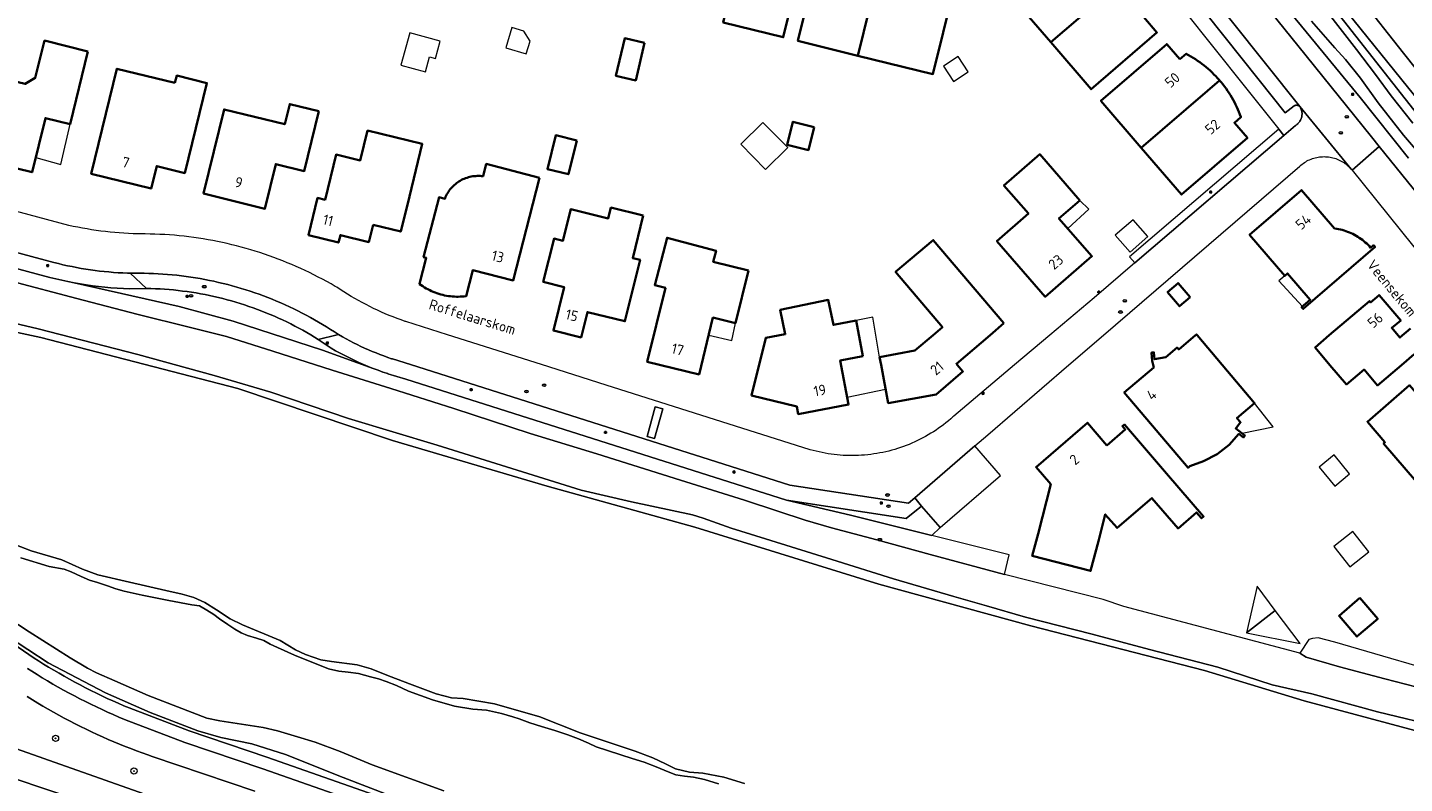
# Model space of a CAD drawing. Header units: metres. Extents: x 152610 to 160096, y 456114 to 462495.
# Tile 863 of 938: x 158041 to 158220, y 461591 to 461689. Entities that reach past the tile are written whole.
import ezdxf
from ezdxf.enums import TextEntityAlignment as Align

# ---------------------------------------------------------------- set-up
doc = ezdxf.new("R2010")
doc.units = ezdxf.units.M
doc.header["$LTSCALE"] = 0.5
doc.layers.get('0').update_dxf_attribs({"linetype": 'CONTINUOUS'})
for name, color, linetype, lineweight in [('B-PV-GK-BESCHOEIING-G', 251, 'GK-BESCHOEIING-SO', 18), ('B-PV-GR-BEPLANTING_CULTUUR_BOSPLANTSOEN-GV', 251, 'CONTINUOUS', 18), ('B-PV-GR-BOOM-S', 251, 'CONTINUOUS', 25), ('B-PV-IE-MEUBILAIR-S', 251, 'CONTINUOUS', 25), ('B-PV-OG-BEBOUWING-GV', 6, 'CONTINUOUS', 35), ('B-PV-OG-BEBOUWING-T18', 1, 'CONTINUOUS', 18), ('B-PV-OG-BEBOUWING_OVERBOUWING-GV', 251, 'CONTINUOUS', 18), ('B-PV-OG-BEBOUWING_SCHUUR-GV', 251, 'CONTINUOUS', 18), ('B-PV-OG-TERREIN_BEGROEID-GV', 251, 'CONTINUOUS', 18), ('B-PV-OG-TERREIN_OEVER-GV', 251, 'CONTINUOUS', 18), ('B-PV-OG-TOPOGRAFIE-T18', 1, 'CONTINUOUS', 18), ('B-PV-OG-WATER_SLOOT-GV', 251, 'CONTINUOUS', 18), ('B-PV-VH-GESLOTENVERHARDING_ASFALT-GV', 251, 'CONTINUOUS', 18), ('B-PV-VH-ONVERHARD_ZAND-GV', 251, 'CONTINUOUS', 18), ('B-PV-VH-OPENVERHARDING_BETONSTRAATSTEEN-GV', 251, 'CONTINUOUS', 18), ('B-PV-VH-OPENVERHARDING_TEGEL-GV', 251, 'CONTINUOUS', 18)]:
    doc.layers.add(name, color=color, linetype=linetype, lineweight=lineweight)
doc.styles.add('NLCS-ISO', font='NLCS-ISO.ttf')
doc.styles.add('NLCS-ISO-M750-T18', font='NLCS-ISO.ttf', dxfattribs={"height": 1.35})
doc.linetypes.add('GK-BESCHOEIING-SO', pattern='A,18,-3,[1,NLCS.SHX,S=0.6,R=0,X=0,Y=0],-3', length=24)

# ---------------------------------------------------------------- blocks, each defined once
blk = doc.blocks.new('SIE-MEUBILAIR_PAAL_LICHTMAST-SO')
for points in [[(-0.62, 0), (-1, 0)], [(-0.71, 0.71), (-0.44, 0.44)], [(0, 1), (0, 0.62)], [(0.44, 0.44), (0.71, 0.71)], [(1, 0), (0.62, 0)], [(-0.71, -0.71), (-0.44, -0.44)], [(0, -0.62), (0, -1)], [(0.44, -0.44), (0.71, -0.71)]]:
    blk.add_lwpolyline(points)
blk.add_circle((0, 0), 0.5)
blk = doc.blocks.new('SIE-MEUBILAIR_PUT_RIOOLPUT-SO')
blk.add_ellipse((0, 0), major_axis=(1.25, 0), ratio=0.54)
at = {"style": 'NLCS-ISO'}
blk.add_text('ri', height=0.75, dxfattribs=at).set_placement((-0.04, 0.07), align=Align.MIDDLE_CENTER)
blk = doc.blocks.new('SGR-BOOM_GBKN-SO')
at = {"linetype": 'ByBlock', "lineweight": 18}
h = blk.add_hatch(color=0, dxfattribs=at)
h.dxf.hatch_style = 1
edge = h.paths.add_edge_path()
edge.add_arc((0, 0), 0.25, 0, 360)
at = {"color": 0, "linetype": 'ByBlock', "lineweight": 18}
for radius in [2, 0.25]:
    blk.add_circle((0, 0), radius, dxfattribs=at)
at = {"color": 0, "linetype": 'ByBlock', "lineweight": 18, "style": 'NLCS-ISO'}
blk.add_attdef('SOORT', (2.5, 0), '', height=1.5, dxfattribs=at)

msp = doc.modelspace()

# ---------------------------------------------------------------- linework, layer by layer
at = {"layer": 'B-PV-GK-BESCHOEIING-G', "flags": 128}
msp.add_lwpolyline([(158206.126, 461608.168), (158183.329, 461614.246), (158180.655, 461615.126), (158167.87, 461618.368), (158168.448, 461620.931)], dxfattribs=at)
at = {"layer": 'B-PV-GR-BEPLANTING_CULTUUR_BOSPLANTSOEN-GV', "flags": 128}
for points in [[(158075.374, 461868.195), (158093.631, 461845.89), (158097.469, 461840.186), (158112.377, 461821.55), (158122.172, 461809.068), (158131.543, 461797.524), (158144.616, 461780.794), (158156.849, 461765.455), (158167.438, 461752.269), (158180.452, 461735.658), (158193.015, 461719.38), (158208.277, 461700.268), (158219.576, 461685.894), (158229.324, 461673.661)], [(158221.7, 461597.987), (158206.716, 461602.006), (158193.791, 461605.92), (158171.249, 461611.718), (158151.554, 461617.123), (158127.734, 461624.51), (158108.574, 461629.812), (158088.507, 461635.716), (158068.496, 461642.469), (158042.923, 461649.089), (158024.768, 461652.982)], [(158037.671, 461622.984), (158041.692, 461621.429), (158045.66, 461620.278), (158048.34, 461619.077), (158050.338, 461618.323), (158054.456, 461617.38), (158059.131, 461616.298), (158061.261, 461615.823), (158062.755, 461615.415), (158064.214, 461614.74), (158065.695, 461613.804), (158067.467, 461612.653), (158069.074, 461611.871), (158073.966, 461609.845), (158075.933, 461608.628), (158077.243, 461608.013), (158079.248, 461607.319), (158080.613, 461607.125), (158083.96, 461606.682), (158085.757, 461606.148), (158088.005, 461605.269), (158091.082, 461604.103), (158094.178, 461602.901), (158096.183, 461602.42), (158097.667, 461602.315), (158101.761, 461601.621), (158107.61, 461599.942), (158112.858, 461597.856), (158119.975, 461595.485), (158122.264, 461594.623), (158123.924, 461593.859), (158125.211, 461593.22), (158127.02, 461592.752), (158128.765, 461592.622), (158131.482, 461592.11), (158134.134, 461591.307)]]:
    msp.add_lwpolyline(points, dxfattribs=at)
at = {"layer": 'B-PV-OG-BEBOUWING-GV', "flags": 128}
for points in [[(158139.373, 461700.923), (158134.394, 461702.157), (158131.391, 461689.889), (158139.179, 461687.976), (158141.835, 461698.79), (158139.02, 461699.481)], [(158178.872, 461698.779), (158176.544, 461701.485), (158167.991, 461694.14), (158173.86, 461687.317), (158182.42, 461694.655), (158184.079, 461696.077), (158183.915, 461696.265), (158183.69, 461696.513), (158183.46, 461696.755), (158183.224, 461696.992), (158182.982, 461697.222), (158182.735, 461697.447), (158182.482, 461697.666), (158182.225, 461697.879), (158181.962, 461698.086), (158181.694, 461698.286), (158181.422, 461698.48), (158181.145, 461698.668), (158180.864, 461698.848), (158180.578, 461699.022), (158180.289, 461699.189), (158179.995, 461699.349), (158179.698, 461699.502)], [(158151.871, 461697.862), (158146.919, 461699.087), (158146.562, 461697.629), (158143.727, 461698.322), (158141.076, 461687.498), (158148.858, 461685.585)], [(158156.841, 461696.632), (158151.871, 461697.862), (158148.858, 461685.585), (158158.569, 461683.197), (158161.234, 461694.018), (158156.491, 461695.18)], [(158184.134, 461696.012), (158184.079, 461696.077), (158182.42, 461694.655), (158173.86, 461687.317), (158179.089, 461681.238), (158187.621, 461688.58), (158185.925, 461690.551), (158186.759, 461691.269), (158186.726, 461691.371), (158186.618, 461691.687), (158186.502, 461692.001), (158186.378, 461692.312), (158186.248, 461692.619), (158186.11, 461692.924), (158185.964, 461693.225), (158185.812, 461693.522), (158185.653, 461693.816), (158185.486, 461694.106), (158185.313, 461694.392), (158185.133, 461694.673), (158184.946, 461694.951), (158184.752, 461695.223), (158184.552, 461695.491), (158184.346, 461695.754)], [(158121.212, 461687.239), (158118.628, 461687.849), (158117.479, 461682.982), (158120.063, 461682.372)], [(158049.046, 461686.116), (158043.418, 461687.529), (158042.212, 461682.698), (158040.923, 461681.932), (158037.618, 461682.735), (158037.493, 461682.252), (158036.619, 461682.46), (158035.25, 461676.84), (158036.114, 461676.63), (158035.023, 461672.155), (158036.949, 461671.676), (158038.324, 461670.935), (158039.873, 461670.952), (158041.816, 461670.487), (158043.532, 461677.501), (158046.744, 461676.714)], [(158190.582, 461685.132), (158188.891, 461687.076), (158180.352, 461679.748), (158185.591, 461673.662), (158194.152, 461681.028), (158195.732, 461682.388), (158195.717, 461682.405), (158195.487, 461682.664), (158195.252, 461682.918), (158195.01, 461683.166), (158194.763, 461683.408), (158194.51, 461683.645), (158194.253, 461683.876), (158193.989, 461684.1), (158193.721, 461684.319), (158193.448, 461684.531), (158193.169, 461684.737), (158192.886, 461684.937), (158192.599, 461685.129), (158192.307, 461685.316), (158192.011, 461685.495), (158191.711, 461685.668), (158191.407, 461685.833)], [(158060.327, 461682.051), (158052.803, 461683.901), (158049.467, 461670.288), (158057.242, 461668.372), (158057.96, 461671.28), (158061.605, 461670.381), (158064.472, 461682.038), (158060.568, 461683.009)], [(158195.94, 461682.141), (158195.732, 461682.388), (158194.152, 461681.028), (158185.591, 461673.662), (158190.817, 461667.592), (158199.353, 461674.936), (158197.661, 461676.905), (158198.509, 461677.616), (158198.497, 461677.651), (158198.376, 461677.976), (158198.248, 461678.297), (158198.112, 461678.616), (158197.97, 461678.931), (158197.82, 461679.243), (158197.663, 461679.551), (158197.498, 461679.856), (158197.327, 461680.157), (158197.149, 461680.454), (158196.964, 461680.746), (158196.772, 461681.034), (158196.574, 461681.318), (158196.369, 461681.597), (158196.158, 461681.872)], [(158078.992, 461678.404), (158075.207, 461679.309), (158074.567, 461676.697), (158066.706, 461678.623), (158064.032, 461667.714), (158071.987, 461665.765), (158073.4, 461671.535), (158077.09, 461670.634)], [(158086.007, 461663.689), (158089.59, 461662.802), (158090.714, 461667.34), (158092.378, 461674.15), (158085.289, 461675.885), (158084.338, 461672.005), (158081.224, 461672.77), (158079.792, 461666.93), (158078.823, 461667.167), (158077.647, 461662.314), (158081.526, 461661.365), (158081.769, 461662.335), (158085.456, 461661.434)], [(158143.176, 461676.338), (158140.421, 461677.016), (158139.686, 461674.035), (158142.441, 461673.357)], [(158112.415, 461674.588), (158109.698, 461675.266), (158108.608, 461670.901), (158111.325, 461670.223)], [(158177.625, 461666.841), (158172.427, 461672.804), (158167.79, 461668.779), (158170.965, 461665.142), (158166.866, 461661.562), (158173.129, 461654.352), (158179.179, 461659.599), (158174.921, 461664.486)], [(158107.594, 461669.768), (158100.686, 461671.565), (158100.269, 461669.959), (158100.079, 461669.983), (158099.887, 461669.998), (158099.696, 461670.006), (158099.504, 461670.005), (158099.312, 461669.997), (158099.121, 461669.981), (158098.931, 461669.956), (158098.742, 461669.924), (158098.554, 461669.884), (158098.368, 461669.836), (158098.185, 461669.781), (158098.004, 461669.718), (158097.825, 461669.647), (158097.65, 461669.569), (158097.478, 461669.484), (158097.31, 461669.391), (158097.146, 461669.292), (158096.986, 461669.186), (158096.831, 461669.073), (158096.68, 461668.954), (158096.535, 461668.829), (158096.395, 461668.698), (158096.26, 461668.561), (158096.132, 461668.419), (158096.009, 461668.271), (158095.893, 461668.119), (158095.783, 461667.961), (158095.68, 461667.799), (158095.584, 461667.634), (158095.494, 461667.464), (158095.412, 461667.291), (158095.337, 461667.114), (158095.311, 461667.047), (158094.574, 461667.24), (158092.561, 461659.486), (158092.891, 461659.394), (158092.034, 461656.014), (158092.044, 461656.006), (158092.251, 461655.855), (158092.463, 461655.711), (158092.678, 461655.574), (158092.898, 461655.443), (158093.122, 461655.319), (158093.35, 461655.203), (158093.581, 461655.093), (158093.816, 461654.991), (158094.054, 461654.896), (158094.294, 461654.809), (158094.537, 461654.729), (158094.783, 461654.657), (158095.03, 461654.592), (158095.28, 461654.535), (158095.531, 461654.486), (158095.784, 461654.446), (158096.037, 461654.413), (158096.292, 461654.387), (158096.547, 461654.37), (158096.803, 461654.361), (158097.059, 461654.36), (158097.315, 461654.367), (158097.57, 461654.381), (158097.825, 461654.404), (158098.079, 461654.435), (158098.95, 461657.819), (158104.175, 461656.474)], [(158210.618, 461663.211), (158206.358, 461668.175), (158199.617, 461662.385), (158204.194, 461657.062), (158204.556, 461657.367), (158207.486, 461653.96), (158206.373, 461653.004), (158206.586, 461652.771), (158215.889, 461660.801), (158215.692, 461661.035), (158215.318, 461660.705), (158215.154, 461660.887), (158214.984, 461661.063), (158214.808, 461661.234), (158214.627, 461661.399), (158214.44, 461661.558), (158214.249, 461661.71), (158214.052, 461661.857), (158213.851, 461661.997), (158213.646, 461662.13), (158213.436, 461662.257), (158213.222, 461662.376), (158213.004, 461662.489), (158212.783, 461662.594), (158212.559, 461662.692), (158212.331, 461662.783), (158212.101, 461662.866), (158211.868, 461662.942), (158211.632, 461663.01), (158211.395, 461663.07), (158211.156, 461663.122), (158210.915, 461663.167), (158210.672, 461663.204)], [(158121.035, 461664.86), (158116.834, 461665.909), (158116.483, 461664.502), (158111.652, 461665.709), (158110.626, 461661.605), (158109.463, 461661.895), (158108.06, 461656.272), (158110.765, 461655.597), (158109.386, 461649.968), (158112.971, 461649.082), (158113.785, 461652.376), (158118.643, 461651.173), (158120.609, 461659.124), (158119.662, 461659.361)], [(158134.653, 461657.749), (158130.094, 461658.88), (158130.474, 461660.317), (158124.13, 461661.996), (158122.51, 461655.873), (158123.908, 461655.503), (158121.549, 461645.921), (158128.261, 461644.285), (158130.065, 461651.667), (158132.98, 461650.953)], [(158167.782, 461650.929), (158158.623, 461661.697), (158153.747, 461657.573), (158159.814, 461650.405), (158158.62, 461649.394), (158156.248, 461647.385), (158151.675, 461646.539), (158151.86, 461645.54), (158152.778, 461640.574), (158158.982, 461641.711), (158162.468, 461644.681), (158161.74, 461645.535), (158161.625, 461645.67), (158165.98, 461649.39)], [(158191.92, 461654.297), (158190.368, 461656.128), (158188.995, 461654.964), (158190.547, 461653.133)], [(158149.513, 461646.672), (158148.645, 461651.261), (158145.674, 461650.699), (158145.012, 461653.944), (158138.783, 461652.672), (158139.432, 461649.496), (158136.899, 461649.022), (158135.065, 461641.559), (158140.947, 461640.13), (158141.123, 461639.159), (158147.649, 461640.386), (158146.565, 461646.114)], [(158192.815, 461649.376), (158192.729, 461649.477), (158192.61, 461649.376), (158190.444, 461647.531), (158190.235, 461647.773), (158188.751, 461646.532), (158187.307, 461646.251), (158187.235, 461647.138), (158186.933, 461647.127), (158187.005, 461646.058), (158187.121, 461645.522), (158187.193, 461645.186), (158183.389, 461641.952), (158191.66, 461632.201), (158191.869, 461632.395), (158193.644, 461633.064), (158195.413, 461633.959), (158196.96, 461635.17), (158198.238, 461636.591), (158198.838, 461636.143), (158199.03, 461636.389), (158197.842, 461637.299), (158198.449, 461638.09), (158197.993, 461638.632), (158200.281, 461640.57), (158196.087, 461645.517)], [(158233.279, 461638.035), (158228.71, 461643.318), (158225.127, 461640.226), (158223.892, 461641.672), (158222.475, 461640.458), (158220.371, 461642.89), (158214.889, 461638.162), (158217.17, 461635.5), (158216.985, 461635.343), (158222.595, 461628.809), (158224.766, 461630.682), (158227.254, 461632.829), (158227.698, 461632.315), (158230.307, 461634.568), (158229.862, 461635.082)], [(158181.103, 461635.107), (158178.623, 461638.025), (158171.943, 461632.289), (158173.859, 461630.068), (158172.202, 461623.65), (158171.463, 461620.788), (158179.02, 461618.848), (158180.023, 461622.708), (158180.92, 461626.161), (158182.448, 461624.404), (158186.968, 461628.284), (158190.354, 461624.347), (158192.76, 461626.416), (158193.411, 461625.659), (158193.653, 461625.868), (158188.863, 461631.443), (158183.392, 461637.798), (158183.145, 461637.595), (158183.514, 461637.165)], [(158213.917, 461615.331), (158211.225, 461613.016), (158213.539, 461610.325), (158216.231, 461612.64)]]:
    msp.add_lwpolyline(points, close=True, dxfattribs=at)
msp.add_lwpolyline([(158220.5, 461650.241), (158219.114, 461649.06), (158218.051, 461650.307), (158219.213, 461651.298), (158216.418, 461654.579), (158215.293, 461653.621), (158215.149, 461653.79), (158209.962, 461649.366), (158208.109, 461647.785), (158210.048, 461645.509), (158212.192, 461642.991), (158214.473, 461644.926), (158216.227, 461642.876), (158219.318, 461645.503), (158220.958, 461646.896)], dxfattribs=at)
at = {"layer": 'B-PV-OG-BEBOUWING_OVERBOUWING-GV', "flags": 128}
for points in [[(158094.716, 461687.467), (158090.76, 461688.556), (158089.601, 461684.347), (158092.79, 461683.47), (158093.329, 461685.428), (158094.096, 461685.216)], [(158046.744, 461676.714), (158043.532, 461677.501), (158042.281, 461672.389), (158045.541, 461671.467)], [(158139.762, 461673.668), (158136.541, 461676.949), (158133.675, 461674.136), (158136.896, 461670.855)], [(158178.802, 461665.708), (158177.625, 461666.841), (158174.921, 461664.486), (158176.063, 461663.175)], [(158186.435, 461662.153), (158184.528, 461664.34), (158182.222, 461662.33), (158184.129, 461660.143)], [(158207.486, 461653.96), (158204.556, 461657.367), (158204.194, 461657.062), (158203.424, 461656.413), (158206.471, 461653.089)], [(158132.98, 461650.953), (158130.065, 461651.667), (158129.51, 461649.397), (158132.528, 461648.693)], [(158151.675, 461646.539), (158150.806, 461651.719), (158148.645, 461651.261), (158149.513, 461646.672), (158146.565, 461646.114), (158147.468, 461641.345), (158152.447, 461642.365), (158151.86, 461645.54)], [(158202.685, 461637.491), (158200.281, 461640.57), (158197.993, 461638.632), (158198.449, 461638.09), (158197.842, 461637.299), (158198.663, 461636.67)], [(158215.087, 461621.324), (158213.015, 461623.944), (158210.566, 461622.008), (158212.638, 461619.387)], [(158199.232, 461610.826), (158202.961, 461613.727), (158200.63, 461616.855)]]:
    msp.add_lwpolyline(points, close=True, dxfattribs=at)
at = {"layer": 'B-PV-OG-BEBOUWING_SCHUUR-GV', "flags": 128}
for points in [[(158105.55, 461688.77), (158104.014, 461689.226), (158103.236, 461686.608), (158105.868, 461685.826), (158106.36, 461687.482)], [(158163.139, 461683.478), (158161.869, 461685.462), (158159.962, 461684.241), (158161.232, 461682.257)], [(158212.593, 461631.411), (158210.585, 461633.861), (158208.653, 461632.278), (158210.661, 461629.828)], [(158199.232, 461610.826), (158206.173, 461609.416), (158202.961, 461613.727)]]:
    msp.add_lwpolyline(points, close=True, dxfattribs=at)
at = {"layer": 'B-PV-OG-TERREIN_BEGROEID-GV', "flags": 128}
for points in [[(158223.55, 461677.288), (158195.898, 461711.507), (158178.068, 461734.499), (158146.901, 461774.107), (158122.926, 461803.944), (158105.973, 461825.417), (158092.084, 461842.767), (158075.562, 461861.467), (158060.199, 461878.821)], [(158182.491, 461715.878), (158206.945, 461685.548), (158215.429, 461675.061), (158216.438, 461673.814), (158236.246, 461649.349)], [(158220.238, 461672.302), (158213.955, 461680.153), (158207.581, 461687.918), (158201.076, 461695.829)], [(158207.023, 461696.269), (158224.574, 461673.92)], [(158000.949, 461668.438), (158044.107, 461656.858), (158044.888, 461656.665), (158045.672, 461656.486), (158046.459, 461656.32), (158047.249, 461656.167), (158048.041, 461656.027), (158048.836, 461655.901), (158049.632, 461655.788), (158050.431, 461655.689), (158051.231, 461655.604), (158052.032, 461655.531), (158052.834, 461655.473), (158053.637, 461655.427), (158054.441, 461655.396), (158056.627, 461655.435), (158054.503, 461657.395), (158054.179, 461657.406), (158053.576, 461657.433), (158052.972, 461657.468), (158052.369, 461657.511), (158051.767, 461657.562), (158051.165, 461657.621), (158050.564, 461657.688), (158049.964, 461657.762), (158049.365, 461657.845), (158048.768, 461657.936), (158048.171, 461658.034), (158047.576, 461658.141), (158046.983, 461658.255), (158046.391, 461658.377), (158045.8, 461658.507), (158045.212, 461658.644), (158044.625, 461658.79), (158001.492, 461670.363)], [(158036.638, 461611.24), (158042.082, 461607.537), (158042.625, 461607.191), (158043.289, 461606.776), (158043.957, 461606.368), (158044.628, 461605.966), (158045.303, 461605.573), (158045.983, 461605.184), (158046.667, 461604.803), (158047.353, 461604.429), (158048.043, 461604.063), (158048.739, 461603.702), (158049.436, 461603.35), (158050.138, 461603.003), (158050.843, 461602.663), (158051.551, 461602.332), (158052.262, 461602.007), (158052.977, 461601.689), (158053.695, 461601.378), (158054.399, 461601.082), (158062.154, 461598.122), (158072.221, 461594.714), (158204.032, 461548.526)], [(158096.68, 461586.455), (158082.146, 461592.083), (158074.656, 461595.055), (158070.303, 461596.456), (158066.262, 461597.275), (158063.272, 461598.114), (158057.093, 461600.489), (158051.342, 461603.04), (158043.879, 461606.926), (158038.623, 461610.372)], [(158070.698, 461590.318), (158057.368, 461594.812), (158056.832, 461594.999), (158056.087, 461595.265), (158055.345, 461595.54), (158054.605, 461595.821), (158053.869, 461596.11), (158053.135, 461596.407), (158052.404, 461596.711), (158051.677, 461597.022), (158050.953, 461597.341), (158050.231, 461597.667), (158049.514, 461598), (158048.799, 461598.341), (158048.089, 461598.689), (158047.381, 461599.043), (158046.677, 461599.406), (158045.977, 461599.775), (158045.281, 461600.151), (158044.589, 461600.534), (158043.9, 461600.924), (158043.216, 461601.321), (158042.536, 461601.725), (158041.859, 461602.136), (158041.187, 461602.554)], [(158036.072, 461597.085), (158058.517, 461589.171)]]:
    msp.add_lwpolyline(points, dxfattribs=at)
for points in [[(158048.041, 461656.027), (158047.249, 461656.167), (158060.889, 461653.089), (158067.853, 461651.205), (158079.454, 461647.438), (158086.018, 461645.071), (158085.393, 461645.32), (158084.772, 461645.579), (158084.155, 461645.85), (158083.544, 461646.131), (158082.937, 461646.424), (158082.336, 461646.726), (158081.74, 461647.04), (158081.15, 461647.364), (158080.566, 461647.698), (158078.897, 461648.837), (158078.415, 461649.135), (158077.928, 461649.426), (158077.423, 461649.719), (158076.91, 461650.008), (158076.392, 461650.29), (158075.872, 461650.565), (158075.347, 461650.833), (158074.819, 461651.093), (158074.287, 461651.347), (158073.752, 461651.593), (158073.213, 461651.832), (158072.672, 461652.064), (158072.127, 461652.288), (158071.579, 461652.505), (158071.028, 461652.714), (158070.475, 461652.916), (158069.919, 461653.11), (158069.36, 461653.297), (158068.799, 461653.476), (158068.236, 461653.647), (158067.67, 461653.811), (158067.102, 461653.967), (158066.532, 461654.116), (158065.959, 461654.256), (158065.386, 461654.389), (158064.81, 461654.514), (158064.233, 461654.631), (158063.654, 461654.741), (158063.074, 461654.842), (158062.492, 461654.936), (158061.909, 461655.022), (158061.325, 461655.099), (158060.74, 461655.169), (158060.155, 461655.231), (158059.568, 461655.285), (158058.981, 461655.331), (158058.393, 461655.369), (158057.805, 461655.399), (158057.216, 461655.421), (158056.627, 461655.435), (158054.441, 461655.396), (158053.637, 461655.427), (158052.834, 461655.473), (158052.032, 461655.531), (158051.231, 461655.604), (158050.431, 461655.689), (158049.632, 461655.788), (158048.836, 461655.901)], [(158082.04, 461649.158), (158081.507, 461649.464), (158081.343, 461649.425), (158078.897, 461648.837), (158080.566, 461647.698), (158081.15, 461647.364), (158081.74, 461647.04), (158082.336, 461646.726), (158082.937, 461646.424), (158083.544, 461646.131), (158084.155, 461645.85), (158084.772, 461645.579), (158085.393, 461645.32), (158086.018, 461645.071), (158086.648, 461644.834), (158087.282, 461644.607), (158087.92, 461644.392), (158087.937, 461644.387), (158090.235, 461643.658), (158139.59, 461628.005), (158155.103, 461625.63), (158157.119, 461627.246), (158156.215, 461628.306), (158155.406, 461627.607), (158140.046, 461629.958), (158090.84, 461645.564), (158088.542, 461646.293), (158088.416, 461646.334), (158087.908, 461646.507), (158087.402, 461646.688), (158086.898, 461646.875), (158086.398, 461647.071), (158085.9, 461647.274), (158085.406, 461647.484), (158084.915, 461647.701), (158084.427, 461647.926), (158083.942, 461648.158), (158083.461, 461648.397), (158082.984, 461648.644), (158082.51, 461648.897)], [(158155.103, 461625.63), (158139.59, 461628.005), (158147.9, 461626.052), (158158.45, 461623.423), (158159.5, 461624.455), (158157.119, 461627.246)]]:
    msp.add_lwpolyline(points, close=True, dxfattribs=at)
at = {"layer": 'B-PV-OG-TERREIN_OEVER-GV', "flags": 128}
for points in [[(158201.076, 461695.829), (158207.581, 461687.918), (158213.955, 461680.153), (158220.238, 461672.302)], [(158224.574, 461673.92), (158207.023, 461696.269)], [(158209.569, 461691.441), (158213.481, 461686.381), (158215.927, 461683.136), (158217.994, 461680.372), (158220.783, 461676.847)], [(158221.633, 461672.849), (158219.594, 461675.28), (158216.284, 461679.463), (158213.987, 461682.651), (158212.065, 461685.067), (158210.668, 461686.603), (158207.644, 461690.072)], [(158039.1, 461656.359), (158047.589, 461654.109), (158055.402, 461652.116), (158062.331, 461650.393), (158066.993, 461649.186), (158073.031, 461647.323), (158080.724, 461644.826), (158088.328, 461642.483), (158096.478, 461639.882), (158106.366, 461636.644), (158115.02, 461634.006), (158125.845, 461630.604), (158134.148, 461627.986), (158138.49, 461626.596), (158142.025, 461625.435), (158145.453, 461624.433), (158151.308, 461622.856), (158158.213, 461620.972), (158167.87, 461618.368), (158168.448, 461620.931), (158158.45, 461623.423), (158147.9, 461626.052), (158139.59, 461628.005), (158090.235, 461643.658), (158087.937, 461644.387), (158087.92, 461644.392), (158087.282, 461644.607), (158086.648, 461644.834), (158086.018, 461645.071), (158079.454, 461647.438), (158067.853, 461651.205), (158060.889, 461653.089), (158047.249, 461656.167), (158046.459, 461656.32), (158045.672, 461656.486), (158044.888, 461656.665), (158044.107, 461656.858), (158000.949, 461668.438)], [(158024.768, 461652.982), (158042.923, 461649.089), (158068.496, 461642.469), (158088.507, 461635.716), (158108.574, 461629.812), (158127.734, 461624.51), (158151.554, 461617.123), (158171.249, 461611.718), (158193.791, 461605.92), (158206.716, 461602.006), (158221.7, 461597.987)], [(158224.823, 461598.511), (158216.215, 461600.601), (158207.715, 461602.916), (158202.559, 461604.095), (158195.513, 461606.365), (158186.644, 461608.669), (158179.235, 461610.667), (158170.586, 461612.829), (158165.514, 461614.303), (158161.273, 461615.515), (158153.485, 461617.793), (158145.454, 461620.321), (158134.926, 461623.58), (158132.411, 461624.394), (158128.805, 461625.657), (158127.411, 461626.088), (158119.503, 461627.791), (158112.965, 461629.299), (158094.328, 461635.117), (158082.839, 461638.586), (158072.745, 461641.981), (158065.413, 461644.162), (158055.531, 461646.886), (158042.592, 461650.187), (158030.84, 461652.963)], [(158134.134, 461591.307), (158131.482, 461592.11), (158128.765, 461592.622), (158127.02, 461592.752), (158125.211, 461593.22), (158123.924, 461593.859), (158122.264, 461594.623), (158119.975, 461595.485), (158112.858, 461597.856), (158107.61, 461599.942), (158101.761, 461601.621), (158097.667, 461602.315), (158096.183, 461602.42), (158094.178, 461602.901), (158091.082, 461604.103), (158088.005, 461605.269), (158085.757, 461606.148), (158083.96, 461606.682), (158080.613, 461607.125), (158079.248, 461607.319), (158077.243, 461608.013), (158075.933, 461608.628), (158073.966, 461609.845), (158069.074, 461611.871), (158067.467, 461612.653), (158065.695, 461613.804), (158064.214, 461614.74), (158062.755, 461615.415), (158061.261, 461615.823), (158059.131, 461616.298), (158054.456, 461617.38), (158050.338, 461618.323), (158048.34, 461619.077), (158045.66, 461620.278), (158041.692, 461621.429), (158037.671, 461622.984)], [(158040.342, 461620.526), (158044.028, 461619.42), (158045.948, 461619.07), (158046.885, 461618.705), (158048.18, 461618.126), (158049.262, 461617.636), (158050.28, 461617.325), (158051.605, 461616.926), (158052.661, 461616.54), (158053.761, 461616.21), (158056.084, 461615.682), (158059.516, 461615.025), (158062.534, 461614.446), (158063.513, 461614.298), (158064.47, 461613.773), (158065.35, 461613.183), (158066.105, 461612.643), (158067.175, 461611.889), (158068.099, 461611.299), (158068.896, 461610.828), (158069.747, 461610.46), (158070.895, 461610.145), (158071.844, 461609.825), (158072.674, 461609.357), (158073.604, 461608.933), (158075.804, 461607.929), (158080.239, 461606.135), (158081.553, 461605.837), (158082.773, 461605.718), (158084.129, 461605.557), (158085.686, 461605.14), (158086.724, 461604.843), (158087.694, 461604.493), (158089.031, 461603.976), (158090.605, 461603.244), (158093.698, 461602.14), (158096.584, 461601.328), (158098.939, 461600.926), (158100.705, 461600.791), (158102.648, 461600.37), (158104.11, 461599.929), (158104.94, 461599.657), (158106.343, 461599.145), (158107.853, 461598.704), (158109.567, 461598.177), (158111.233, 461597.585), (158112.642, 461597.07), (158113.929, 461596.523), (158114.922, 461596.06), (158119.601, 461594.533), (158121.149, 461594.072), (158122.902, 461593.381), (158124.025, 461592.88), (158125.259, 461592.422), (158126.392, 461592.238), (158127.537, 461592.107), (158128.953, 461591.824), (158130.785, 461591.258)], [(158095.195, 461590.343), (158085.884, 461593.736), (158081.745, 461595.431), (158078.501, 461596.663), (158076.209, 461597.337), (158073.637, 461598.128), (158071.772, 461598.567), (158066.127, 461599.416), (158064.46, 461599.75), (158056.842, 461602.718), (158052.552, 461604.594), (158050.145, 461605.62), (158049.01, 461606.232), (158046.725, 461607.595), (158041.433, 461610.94), (158037.253, 461613.65)], [(158038.623, 461610.372), (158043.879, 461606.926), (158051.342, 461603.04), (158057.093, 461600.489), (158063.272, 461598.114), (158066.262, 461597.275), (158070.303, 461596.456), (158074.656, 461595.055), (158082.146, 461592.083), (158096.68, 461586.455)]]:
    msp.add_lwpolyline(points, dxfattribs=at)
msp.add_lwpolyline([(158210.655, 461609.624), (158208.52, 461610.17), (158207.789, 461610.077), (158207.326, 461609.972), (158206.126, 461608.168), (158206.957, 461607.663), (158211.264, 461606.399), (158217.142, 461604.88), (158222.523, 461603.488), (158227.933, 461602.119), (158228.372, 461604.118), (158228.071, 461604.428), (158227.584, 461604.69)], close=True, dxfattribs=at)
at = {"layer": 'B-PV-OG-WATER_SLOOT-GV', "flags": 128}
for points in [[(158220.783, 461676.847), (158217.994, 461680.372), (158215.927, 461683.136), (158213.481, 461686.381), (158209.569, 461691.441)], [(158207.644, 461690.072), (158210.668, 461686.603), (158212.065, 461685.067), (158213.987, 461682.651), (158216.284, 461679.463), (158219.594, 461675.28), (158221.633, 461672.849)], [(158222.523, 461603.488), (158217.142, 461604.88), (158211.264, 461606.399), (158206.957, 461607.663), (158206.126, 461608.168), (158183.329, 461614.246), (158180.655, 461615.126), (158167.87, 461618.368), (158158.213, 461620.972), (158151.308, 461622.856), (158145.453, 461624.433), (158142.025, 461625.435), (158138.49, 461626.596), (158134.148, 461627.986), (158125.845, 461630.604), (158115.02, 461634.006), (158106.366, 461636.644), (158096.478, 461639.882), (158088.328, 461642.483), (158080.724, 461644.826), (158073.031, 461647.323), (158066.993, 461649.186), (158062.331, 461650.393), (158055.402, 461652.116), (158047.589, 461654.109), (158039.1, 461656.359)], [(158030.84, 461652.963), (158042.592, 461650.187), (158055.531, 461646.886), (158065.413, 461644.162), (158072.745, 461641.981), (158082.839, 461638.586), (158094.328, 461635.117), (158112.965, 461629.299), (158119.503, 461627.791), (158127.411, 461626.088), (158128.805, 461625.657), (158132.411, 461624.394), (158134.926, 461623.58), (158145.454, 461620.321), (158153.485, 461617.793), (158161.273, 461615.515), (158165.514, 461614.303), (158170.586, 461612.829), (158179.235, 461610.667), (158186.644, 461608.669), (158195.513, 461606.365), (158202.559, 461604.095), (158207.715, 461602.916), (158216.215, 461600.601), (158224.823, 461598.511)], [(158130.785, 461591.258), (158128.953, 461591.824), (158127.537, 461592.107), (158126.392, 461592.238), (158125.259, 461592.422), (158124.025, 461592.88), (158122.902, 461593.381), (158121.149, 461594.072), (158119.601, 461594.533), (158114.922, 461596.06), (158113.929, 461596.523), (158112.642, 461597.07), (158111.233, 461597.585), (158109.567, 461598.177), (158107.853, 461598.704), (158106.343, 461599.145), (158104.94, 461599.657), (158104.11, 461599.929), (158102.648, 461600.37), (158100.705, 461600.791), (158098.939, 461600.926), (158096.584, 461601.328), (158093.698, 461602.14), (158090.605, 461603.244), (158089.031, 461603.976), (158087.694, 461604.493), (158086.724, 461604.843), (158085.686, 461605.14), (158084.129, 461605.557), (158082.773, 461605.718), (158081.553, 461605.837), (158080.239, 461606.135), (158075.804, 461607.929), (158073.604, 461608.933), (158072.674, 461609.357), (158071.844, 461609.825), (158070.895, 461610.145), (158069.747, 461610.46), (158068.896, 461610.828), (158068.099, 461611.299), (158067.175, 461611.889), (158066.105, 461612.643), (158065.35, 461613.183), (158064.47, 461613.773), (158063.513, 461614.298), (158062.534, 461614.446), (158059.516, 461615.025), (158056.084, 461615.682), (158053.761, 461616.21), (158052.661, 461616.54), (158051.605, 461616.926), (158050.28, 461617.325), (158049.262, 461617.636), (158048.18, 461618.126), (158046.885, 461618.705), (158045.948, 461619.07), (158044.028, 461619.42), (158040.342, 461620.526)], [(158037.253, 461613.65), (158041.433, 461610.94), (158046.725, 461607.595), (158049.01, 461606.232), (158050.145, 461605.62), (158052.552, 461604.594), (158056.842, 461602.718), (158064.46, 461599.75), (158066.127, 461599.416), (158071.772, 461598.567), (158073.637, 461598.128), (158076.209, 461597.337), (158078.501, 461596.663), (158081.745, 461595.431), (158085.884, 461593.736), (158095.195, 461590.343)]]:
    msp.add_lwpolyline(points, dxfattribs=at)
at = {"layer": 'B-PV-VH-GESLOTENVERHARDING_ASFALT-GV', "flags": 128}
for points in [[(158058.517, 461589.171), (158036.072, 461597.085), (158023.775, 461601.309), (158010.858, 461605.315), (158000, 461608.243), (157999.717, 461608.319), (157989.304, 461610.608), (157975.677, 461612.558), (157968.735, 461613.384), (157963.397, 461613.74), (157957.756, 461613.787), (157954.514, 461613.721), (157954.514, 461608.501), (157960.616, 461608.3), (157969.306, 461608.411), (157975.99, 461607.743), (157988.134, 461605.849), (157998.828, 461603.732), (158000, 461603.456), (158008.298, 461601.504), (158019.555, 461598.599), (158054.708, 461586.863)], [(158054.708, 461586.863), (158019.555, 461598.599), (158008.298, 461601.504), (158000, 461603.456), (157998.828, 461603.732), (157988.134, 461605.849), (157975.99, 461607.743), (157969.306, 461608.411), (157960.616, 461608.3), (157954.514, 461608.501), (157954.641, 461603.284), (157962.54, 461603.476), (157972.651, 461603.204), (157981.605, 461602.344), (157993.488, 461600.632), (158000, 461599.313), (158003.597, 461598.585), (158014.304, 461596.024), (158020.015, 461594.508), (158027.774, 461592.024), (158033.73, 461589.947)], [(158241.265, 461533.784), (158071.7, 461593.201), (158061.612, 461596.616), (158053.803, 461599.597), (158053.067, 461599.907), (158052.335, 461600.224), (158051.605, 461600.548), (158050.879, 461600.88), (158050.156, 461601.218), (158049.437, 461601.565), (158048.721, 461601.918), (158048.009, 461602.278), (158047.3, 461602.646), (158046.595, 461603.02), (158045.894, 461603.402), (158045.197, 461603.791), (158044.503, 461604.187), (158043.814, 461604.589), (158043.129, 461604.999), (158042.448, 461605.415), (158041.771, 461605.838), (158041.202, 461606.201)], [(158041.187, 461602.554), (158041.859, 461602.136), (158042.536, 461601.725), (158043.216, 461601.321), (158043.9, 461600.924), (158044.589, 461600.534), (158045.281, 461600.151), (158045.977, 461599.775), (158046.677, 461599.406), (158047.381, 461599.043), (158048.089, 461598.689), (158048.799, 461598.341), (158049.514, 461598), (158050.231, 461597.667), (158050.953, 461597.341), (158051.677, 461597.022), (158052.404, 461596.711), (158053.135, 461596.407), (158053.869, 461596.11), (158054.605, 461595.821), (158055.345, 461595.54), (158056.087, 461595.265), (158056.832, 461594.999), (158057.368, 461594.812), (158070.698, 461590.318)]]:
    msp.add_lwpolyline(points, dxfattribs=at)
at = {"layer": 'B-PV-VH-ONVERHARD_ZAND-GV', "flags": 128}
for points in [[(158060.199, 461878.821), (158075.562, 461861.467), (158092.084, 461842.767), (158105.973, 461825.417), (158122.926, 461803.944), (158146.901, 461774.107), (158178.068, 461734.499), (158195.898, 461711.507), (158223.55, 461677.288)], [(158229.324, 461673.661), (158219.576, 461685.894), (158208.277, 461700.268), (158193.015, 461719.38), (158180.452, 461735.658), (158167.438, 461752.269), (158156.849, 461765.455), (158144.616, 461780.794), (158131.543, 461797.524), (158122.172, 461809.068), (158112.377, 461821.55), (158097.469, 461840.186), (158088.263, 461851.076), (158079.411, 461861.418), (158064.275, 461878.95)]]:
    msp.add_lwpolyline(points, dxfattribs=at)
at = {"layer": 'B-PV-VH-OPENVERHARDING_BETONSTRAATSTEEN-GV', "flags": 128}
for points in [[(158183.698, 461707.099), (158206.139, 461678.997), (158212.802, 461670.878), (158212.833, 461670.841), (158212.921, 461670.733), (158216.438, 461673.814), (158215.429, 461675.061), (158206.945, 461685.548), (158182.491, 461715.878)], [(158182.386, 461705.627), (158200.876, 461682.424), (158204.239, 461678.162), (158205.425, 461679.099), (158205.435, 461679.104), (158205.444, 461679.109), (158205.454, 461679.113), (158205.464, 461679.117), (158205.474, 461679.122), (158205.484, 461679.126), (158205.494, 461679.13), (158205.505, 461679.133), (158205.515, 461679.137), (158205.525, 461679.14), (158205.536, 461679.143), (158205.546, 461679.146), (158205.556, 461679.149), (158205.567, 461679.152), (158205.578, 461679.154), (158205.588, 461679.156), (158205.599, 461679.158), (158205.609, 461679.16), (158205.62, 461679.162), (158205.631, 461679.163), (158205.642, 461679.164), (158205.652, 461679.166), (158205.663, 461679.166), (158205.674, 461679.167), (158205.685, 461679.168), (158205.696, 461679.168), (158205.707, 461679.168), (158205.717, 461679.168), (158205.728, 461679.168), (158205.739, 461679.168), (158205.75, 461679.167), (158205.761, 461679.166), (158205.771, 461679.165), (158205.782, 461679.164), (158205.793, 461679.163), (158205.798, 461679.162), (158205.804, 461679.161), (158205.814, 461679.159), (158205.825, 461679.158), (158205.836, 461679.155), (158205.846, 461679.153), (158205.857, 461679.151), (158205.867, 461679.148), (158205.878, 461679.145), (158205.888, 461679.142), (158205.899, 461679.139), (158205.909, 461679.136), (158205.919, 461679.132), (158205.929, 461679.128), (158205.939, 461679.125), (158205.949, 461679.12), (158205.959, 461679.116), (158205.969, 461679.112), (158205.979, 461679.107), (158205.989, 461679.102), (158205.999, 461679.098), (158206.008, 461679.092), (158206.017, 461679.087), (158206.027, 461679.082), (158206.036, 461679.076), (158206.045, 461679.07), (158206.054, 461679.065), (158206.063, 461679.058), (158206.072, 461679.052), (158206.081, 461679.046), (158206.09, 461679.039), (158206.098, 461679.033), (158206.107, 461679.026), (158206.115, 461679.019), (158206.123, 461679.012), (158206.131, 461679.004), (158206.139, 461678.997), (158183.698, 461707.099)], [(158001.492, 461670.363), (158044.625, 461658.79), (158045.212, 461658.644), (158045.8, 461658.507), (158046.391, 461658.377), (158046.983, 461658.255), (158047.576, 461658.141), (158048.171, 461658.034), (158048.768, 461657.936), (158049.365, 461657.845), (158049.964, 461657.762), (158050.564, 461657.688), (158051.165, 461657.621), (158051.767, 461657.562), (158052.369, 461657.511), (158052.972, 461657.468), (158053.576, 461657.433), (158054.179, 461657.406), (158054.503, 461657.395), (158055.112, 461657.405), (158055.721, 461657.407), (158056.33, 461657.401), (158056.938, 461657.387), (158057.547, 461657.365), (158058.155, 461657.335), (158058.762, 461657.297), (158059.37, 461657.251), (158059.976, 461657.196), (158060.582, 461657.135), (158061.187, 461657.065), (158061.791, 461656.987), (158062.393, 461656.901), (158062.995, 461656.807), (158063.595, 461656.706), (158064.194, 461656.596), (158064.792, 461656.479), (158065.388, 461656.354), (158065.982, 461656.221), (158066.574, 461656.08), (158067.165, 461655.931), (158067.753, 461655.775), (158068.339, 461655.611), (158068.924, 461655.439), (158069.505, 461655.26), (158070.085, 461655.073), (158070.662, 461654.878), (158071.236, 461654.676), (158071.808, 461654.466), (158072.377, 461654.249), (158072.943, 461654.025), (158073.505, 461653.793), (158074.065, 461653.553), (158074.622, 461653.306), (158075.175, 461653.052), (158075.725, 461652.791), (158076.272, 461652.523), (158076.815, 461652.247), (158077.354, 461651.964), (158077.889, 461651.674), (158078.421, 461651.377), (158078.949, 461651.074), (158079.472, 461650.763), (158079.992, 461650.445), (158080.507, 461650.121), (158081.018, 461649.79), (158081.507, 461649.464), (158082.04, 461649.158), (158082.51, 461648.897), (158082.984, 461648.644), (158083.461, 461648.397), (158083.942, 461648.158), (158084.427, 461647.926), (158084.915, 461647.701), (158085.406, 461647.484), (158085.9, 461647.274), (158086.398, 461647.071), (158086.898, 461646.875), (158087.402, 461646.688), (158087.908, 461646.507), (158088.416, 461646.334), (158088.542, 461646.293), (158090.84, 461645.564), (158140.046, 461629.958), (158155.406, 461627.607), (158156.215, 461628.306), (158164.024, 461635.052), (158165.683, 461636.485), (158176.196, 461645.527), (158180.678, 461649.382), (158206.127, 461671.271), (158206.271, 461671.399), (158206.421, 461671.52), (158206.575, 461671.636), (158206.734, 461671.745), (158206.897, 461671.847), (158207.065, 461671.942), (158207.236, 461672.03), (158207.411, 461672.111), (158207.589, 461672.185), (158207.77, 461672.251), (158207.953, 461672.31), (158208.139, 461672.361), (158208.327, 461672.405), (158208.516, 461672.44), (158208.707, 461672.468), (158208.898, 461672.487), (158209.091, 461672.499), (158209.283, 461672.503), (158209.476, 461672.498), (158209.668, 461672.486), (158209.86, 461672.466), (158210.05, 461672.437), (158210.24, 461672.401), (158210.427, 461672.357), (158210.613, 461672.306), (158210.796, 461672.246), (158210.977, 461672.179), (158211.154, 461672.105), (158211.329, 461672.023), (158211.5, 461671.935), (158211.667, 461671.839), (158211.83, 461671.736), (158211.989, 461671.627), (158212.142, 461671.511), (158212.291, 461671.389), (158212.435, 461671.26), (158212.574, 461671.126), (158212.706, 461670.986), (158212.802, 461670.878), (158206.139, 461678.997), (158206.187, 461678.919), (158206.243, 461678.814), (158206.291, 461678.706), (158206.333, 461678.594), (158206.367, 461678.48), (158206.392, 461678.364), (158206.411, 461678.247), (158206.421, 461678.128), (158206.423, 461678.01), (158206.417, 461677.891), (158206.404, 461677.773), (158206.382, 461677.656), (158206.353, 461677.541), (158206.315, 461677.428), (158206.271, 461677.317), (158206.219, 461677.21), (158206.16, 461677.107), (158206.094, 461677.008), (158206.022, 461676.914), (158205.943, 461676.825), (158205.859, 461676.741), (158205.769, 461676.663), (158205.674, 461676.591), (158205.575, 461676.526), (158204.052, 461675.225), (158184.752, 461658.74), (158179.462, 461654.221), (158173.731, 461649.386), (158169.161, 461645.531), (158161.299, 461638.898), (158161.179, 461638.79), (158160.881, 461638.529), (158160.578, 461638.273), (158160.27, 461638.024), (158159.956, 461637.781), (158159.638, 461637.544), (158159.315, 461637.314), (158158.988, 461637.091), (158158.656, 461636.874), (158158.319, 461636.663), (158157.979, 461636.46), (158157.634, 461636.264), (158157.286, 461636.074), (158156.934, 461635.892), (158156.578, 461635.716), (158156.219, 461635.548), (158155.856, 461635.387), (158155.491, 461635.234), (158155.122, 461635.088), (158154.751, 461634.949), (158154.376, 461634.818), (158153.999, 461634.695), (158153.62, 461634.579), (158153.238, 461634.471), (158152.855, 461634.37), (158152.469, 461634.278), (158152.082, 461634.193), (158151.693, 461634.116), (158151.302, 461634.047), (158150.911, 461633.985), (158150.518, 461633.932), (158150.124, 461633.886), (158149.729, 461633.849), (158149.333, 461633.819), (158148.938, 461633.798), (158148.541, 461633.784), (158148.145, 461633.779), (158147.748, 461633.781), (158147.352, 461633.792), (158146.955, 461633.81), (158146.56, 461633.837), (158146.165, 461633.871), (158145.77, 461633.913), (158145.377, 461633.964), (158144.985, 461634.022), (158144.594, 461634.088), (158144.204, 461634.162), (158143.816, 461634.244), (158143.43, 461634.333), (158143.045, 461634.431), (158142.663, 461634.536), (158116.226, 461642.909), (158107.86, 461645.558), (158095.664, 461649.42), (158090.235, 461651.139), (158090.163, 461651.164), (158089.643, 461651.347), (158089.125, 461651.538), (158088.61, 461651.737), (158088.098, 461651.943), (158087.589, 461652.156), (158087.083, 461652.377), (158086.58, 461652.605), (158086.081, 461652.84), (158085.585, 461653.083), (158085.093, 461653.332), (158084.605, 461653.589), (158084.12, 461653.853), (158083.639, 461654.124), (158083.162, 461654.402), (158082.689, 461654.686), (158082.22, 461654.978), (158081.756, 461655.276), (158081.296, 461655.581), (158081.101, 461655.696), (158080.555, 461656.01), (158080.005, 461656.318), (158079.452, 461656.619), (158078.894, 461656.913), (158078.333, 461657.199), (158077.769, 461657.479), (158077.2, 461657.751), (158076.629, 461658.016), (158076.054, 461658.274), (158075.476, 461658.525), (158074.894, 461658.768), (158074.31, 461659.003), (158073.723, 461659.232), (158073.133, 461659.453), (158072.54, 461659.666), (158071.944, 461659.872), (158071.346, 461660.07), (158070.746, 461660.26), (158070.143, 461660.443), (158069.537, 461660.619), (158068.93, 461660.786), (158068.321, 461660.946), (158067.709, 461661.098), (158067.096, 461661.242), (158066.481, 461661.379), (158065.864, 461661.507), (158065.245, 461661.628), (158064.626, 461661.741), (158064.004, 461661.846), (158063.382, 461661.944), (158062.758, 461662.033), (158062.133, 461662.114), (158061.508, 461662.188), (158060.881, 461662.253), (158060.253, 461662.311), (158059.625, 461662.36), (158058.997, 461662.402), (158058.367, 461662.435), (158057.738, 461662.461), (158057.108, 461662.478), (158056.478, 461662.488), (158056.126, 461662.49), (158055.523, 461662.5), (158054.921, 461662.518), (158054.319, 461662.543), (158053.717, 461662.577), (158053.116, 461662.619), (158052.515, 461662.669), (158051.916, 461662.726), (158051.317, 461662.792), (158050.718, 461662.866), (158050.121, 461662.947), (158049.525, 461663.036), (158048.931, 461663.134), (158048.337, 461663.239), (158047.745, 461663.352), (158047.155, 461663.473), (158046.566, 461663.602), (158022.426, 461670.071)], [(158236.246, 461649.349), (158216.438, 461673.814), (158212.921, 461670.733), (158230.174, 461649.353)]]:
    msp.add_lwpolyline(points, dxfattribs=at)
for points in [[(158056.33, 461657.401), (158055.721, 461657.407), (158055.112, 461657.405), (158054.503, 461657.395), (158056.627, 461655.435), (158057.216, 461655.421), (158057.805, 461655.399), (158058.393, 461655.369), (158058.981, 461655.331), (158059.568, 461655.285), (158060.155, 461655.231), (158060.74, 461655.169), (158061.325, 461655.099), (158061.909, 461655.022), (158062.492, 461654.936), (158063.074, 461654.842), (158063.654, 461654.741), (158064.233, 461654.631), (158064.81, 461654.514), (158065.386, 461654.389), (158065.959, 461654.256), (158066.532, 461654.116), (158067.102, 461653.967), (158067.67, 461653.811), (158068.236, 461653.647), (158068.799, 461653.476), (158069.36, 461653.297), (158069.919, 461653.11), (158070.475, 461652.916), (158071.028, 461652.714), (158071.579, 461652.505), (158072.127, 461652.288), (158072.672, 461652.064), (158073.213, 461651.832), (158073.752, 461651.593), (158074.287, 461651.347), (158074.819, 461651.093), (158075.347, 461650.833), (158075.872, 461650.565), (158076.392, 461650.29), (158076.91, 461650.008), (158077.423, 461649.719), (158077.928, 461649.426), (158078.415, 461649.135), (158078.897, 461648.837), (158081.343, 461649.425), (158081.507, 461649.464), (158081.018, 461649.79), (158080.507, 461650.121), (158079.992, 461650.445), (158079.472, 461650.763), (158078.949, 461651.074), (158078.421, 461651.377), (158077.889, 461651.674), (158077.354, 461651.964), (158076.815, 461652.247), (158076.272, 461652.523), (158075.725, 461652.791), (158075.175, 461653.052), (158074.622, 461653.306), (158074.065, 461653.553), (158073.505, 461653.793), (158072.943, 461654.025), (158072.377, 461654.249), (158071.808, 461654.466), (158071.236, 461654.676), (158070.662, 461654.878), (158070.085, 461655.073), (158069.505, 461655.26), (158068.924, 461655.439), (158068.339, 461655.611), (158067.753, 461655.775), (158067.165, 461655.931), (158066.574, 461656.08), (158065.982, 461656.221), (158065.388, 461656.354), (158064.792, 461656.479), (158064.194, 461656.596), (158063.595, 461656.706), (158062.995, 461656.807), (158062.393, 461656.901), (158061.791, 461656.987), (158061.187, 461657.065), (158060.582, 461657.135), (158059.976, 461657.196), (158059.37, 461657.251), (158058.762, 461657.297), (158058.155, 461657.335), (158057.547, 461657.365), (158056.938, 461657.387)], [(158121.536, 461636.252), (158122.585, 461640.112), (158123.549, 461639.849), (158122.499, 461635.99)], [(158123.549, 461639.849), (158122.585, 461640.112), (158121.536, 461636.252), (158122.499, 461635.99)], [(158167.329, 461631.205), (158164.024, 461635.052), (158156.215, 461628.306), (158157.119, 461627.246), (158159.5, 461624.455)]]:
    msp.add_lwpolyline(points, close=True, dxfattribs=at)
at = {"layer": 'B-PV-VH-OPENVERHARDING_TEGEL-GV', "flags": 128}
for points in [[(158179.275, 461706.331), (158198.922, 461681.69), (158203.404, 461676.071), (158204.052, 461675.225), (158205.575, 461676.526), (158205.674, 461676.591), (158205.769, 461676.663), (158205.859, 461676.741), (158205.943, 461676.825), (158206.022, 461676.914), (158206.094, 461677.008), (158206.16, 461677.107), (158206.219, 461677.21), (158206.271, 461677.317), (158206.315, 461677.428), (158206.353, 461677.541), (158206.382, 461677.656), (158206.404, 461677.773), (158206.417, 461677.891), (158206.423, 461678.01), (158206.421, 461678.128), (158206.411, 461678.247), (158206.392, 461678.364), (158206.367, 461678.48), (158206.333, 461678.594), (158206.291, 461678.706), (158206.243, 461678.814), (158206.187, 461678.919), (158206.139, 461678.997), (158206.131, 461679.004), (158206.123, 461679.012), (158206.115, 461679.019), (158206.107, 461679.026), (158206.098, 461679.033), (158206.09, 461679.039), (158206.081, 461679.046), (158206.072, 461679.052), (158206.063, 461679.058), (158206.054, 461679.065), (158206.045, 461679.07), (158206.036, 461679.076), (158206.027, 461679.082), (158206.017, 461679.087), (158206.008, 461679.092), (158205.999, 461679.098), (158205.989, 461679.102), (158205.979, 461679.107), (158205.969, 461679.112), (158205.959, 461679.116), (158205.949, 461679.12), (158205.939, 461679.125), (158205.929, 461679.128), (158205.919, 461679.132), (158205.909, 461679.136), (158205.899, 461679.139), (158205.888, 461679.142), (158205.878, 461679.145), (158205.867, 461679.148), (158205.857, 461679.151), (158205.846, 461679.153), (158205.836, 461679.155), (158205.825, 461679.158), (158205.814, 461679.159), (158205.804, 461679.161), (158205.798, 461679.162), (158205.793, 461679.163), (158205.782, 461679.164), (158205.771, 461679.165), (158205.761, 461679.166), (158205.75, 461679.167), (158205.739, 461679.168), (158205.728, 461679.168), (158205.717, 461679.168), (158205.707, 461679.168), (158205.696, 461679.168), (158205.685, 461679.168), (158205.674, 461679.167), (158205.663, 461679.166), (158205.652, 461679.166), (158205.642, 461679.164), (158205.631, 461679.163), (158205.62, 461679.162), (158205.609, 461679.16), (158205.599, 461679.158), (158205.588, 461679.156), (158205.578, 461679.154), (158205.567, 461679.152), (158205.556, 461679.149), (158205.546, 461679.146), (158205.536, 461679.143), (158205.525, 461679.14), (158205.515, 461679.137), (158205.505, 461679.133), (158205.494, 461679.13), (158205.484, 461679.126), (158205.474, 461679.122), (158205.464, 461679.117), (158205.454, 461679.113), (158205.444, 461679.109), (158205.435, 461679.104), (158205.425, 461679.099), (158204.239, 461678.162), (158200.876, 461682.424), (158182.386, 461705.627)], [(158204.032, 461548.526), (158072.221, 461594.714), (158062.154, 461598.122), (158054.399, 461601.082), (158053.695, 461601.378), (158052.977, 461601.689), (158052.262, 461602.007), (158051.551, 461602.332), (158050.843, 461602.663), (158050.138, 461603.003), (158049.436, 461603.35), (158048.739, 461603.702), (158048.043, 461604.063), (158047.353, 461604.429), (158046.667, 461604.803), (158045.983, 461605.184), (158045.303, 461605.573), (158044.628, 461605.966), (158043.957, 461606.368), (158043.289, 461606.776), (158042.625, 461607.191), (158042.082, 461607.537), (158036.638, 461611.24)], [(158041.202, 461606.201), (158041.771, 461605.838), (158042.448, 461605.415), (158043.129, 461604.999), (158043.814, 461604.589), (158044.503, 461604.187), (158045.197, 461603.791), (158045.894, 461603.402), (158046.595, 461603.02), (158047.3, 461602.646), (158048.009, 461602.278), (158048.721, 461601.918), (158049.437, 461601.565), (158050.156, 461601.218), (158050.879, 461600.88), (158051.605, 461600.548), (158052.335, 461600.224), (158053.067, 461599.907), (158053.803, 461599.597), (158061.612, 461596.616), (158071.7, 461593.201), (158241.265, 461533.784)]]:
    msp.add_lwpolyline(points, dxfattribs=at)
msp.add_lwpolyline([(158204.052, 461675.225), (158203.404, 461676.071), (158184.066, 461659.527), (158184.752, 461658.74)], close=True, dxfattribs=at)

# ---------------------------------------------------------------- block references
at = {"layer": 'B-PV-GR-BOOM-S', "xscale": 0.2, "yscale": 0.2, "zscale": 0.2}
for p in [(158044.851, 461597.153), (158055.014, 461592.91)]:
    msp.add_blockref('SGR-BOOM_GBKN-SO', p, dxfattribs=at)
at = {"layer": 'B-PV-IE-MEUBILAIR-S', "xscale": 0.2, "yscale": 0.2, "zscale": 0.2}
for name, p in [('SIE-MEUBILAIR_PAAL_LICHTMAST-SO', (158212.977, 461680.578)), ('SIE-MEUBILAIR_PUT_RIOOLPUT-SO', (158212.234, 461677.667)), ('SIE-MEUBILAIR_PUT_RIOOLPUT-SO', (158211.461, 461675.583)), ('SIE-MEUBILAIR_PAAL_LICHTMAST-SO', (158194.574, 461667.909)), ('SIE-MEUBILAIR_PAAL_LICHTMAST-SO', (158043.822, 461658.395)), ('SIE-MEUBILAIR_PUT_RIOOLPUT-SO', (158064.136, 461655.653)), ('SIE-MEUBILAIR_PAAL_LICHTMAST-SO', (158061.908, 461654.416)), ('SIE-MEUBILAIR_PUT_RIOOLPUT-SO', (158062.424, 461654.477)), ('SIE-MEUBILAIR_PAAL_LICHTMAST-SO', (158180.086, 461654.944)), ('SIE-MEUBILAIR_PUT_RIOOLPUT-SO', (158183.457, 461653.819)), ('SIE-MEUBILAIR_PUT_RIOOLPUT-SO', (158182.9, 461652.38)), ('SIE-MEUBILAIR_PAAL_LICHTMAST-SO', (158080.076, 461648.365)), ('SIE-MEUBILAIR_PAAL_LICHTMAST-SO', (158098.724, 461642.321)), ('SIE-MEUBILAIR_PUT_RIOOLPUT-SO', (158105.893, 461642.075)), ('SIE-MEUBILAIR_PUT_RIOOLPUT-SO', (158108.195, 461642.891)), ('SIE-MEUBILAIR_PAAL_LICHTMAST-SO', (158165.079, 461641.836)), ('SIE-MEUBILAIR_PAAL_LICHTMAST-SO', (158116.14, 461636.778)), ('SIE-MEUBILAIR_PAAL_LICHTMAST-SO', (158132.784, 461631.653)), ('SIE-MEUBILAIR_PAAL_LICHTMAST-SO', (158151.895, 461627.638)), ('SIE-MEUBILAIR_PUT_RIOOLPUT-SO', (158152.704, 461628.671)), ('SIE-MEUBILAIR_PUT_RIOOLPUT-SO', (158152.831, 461627.221)), ('SIE-MEUBILAIR_PUT_RIOOLPUT-SO', (158151.698, 461622.882))]:
    msp.add_blockref(name, p, dxfattribs=at)

# ---------------------------------------------------------------- texts
at = {"layer": 'B-PV-OG-BEBOUWING-T18', "style": 'NLCS-ISO-M750-T18'}
for s, rotation, p in [('50', 41, (158189.611, 461682.439)), ('52', 40.7, (158194.826, 461676.369)), ('7', 346.1, (158053.953, 461671.757)), ('9', 346.2, (158068.604, 461669.168)), ('11', 346.2, (158080.181, 461664.268)), ('54', 40.6, (158206.591, 461664.065)), ('13', 345.6, (158102.186, 461659.568)), ('23', 40.9, (158174.516, 461658.864)), ('15', 346.1, (158111.778, 461651.952)), ('56', 40.5, (158215.912, 461651.317)), ('17', 346.3, (158125.497, 461647.532)), ('21', 40.5, (158159.104, 461645.099)), ('19', 10.7, (158143.924, 461642.229)), ('4', 40.4, (158186.91, 461641.664)), ('2', 40.7, (158176.912, 461633.26))]:
    msp.add_text(s, height=1.35, rotation=rotation, dxfattribs=at).set_placement(p, align=Align.MIDDLE)
at = {"layer": 'B-PV-OG-TOPOGRAFIE-T18', "style": 'NLCS-ISO-M750-T18'}
for s, rotation, p in [('Veensekom', 309.6, (158218.069, 461655.464)), ('Roffelaarskom', 343, (158098.894, 461651.735))]:
    msp.add_text(s, height=1.35, rotation=rotation, dxfattribs=at).set_placement(p, align=Align.MIDDLE)

doc.saveas('drawing.dxf')
